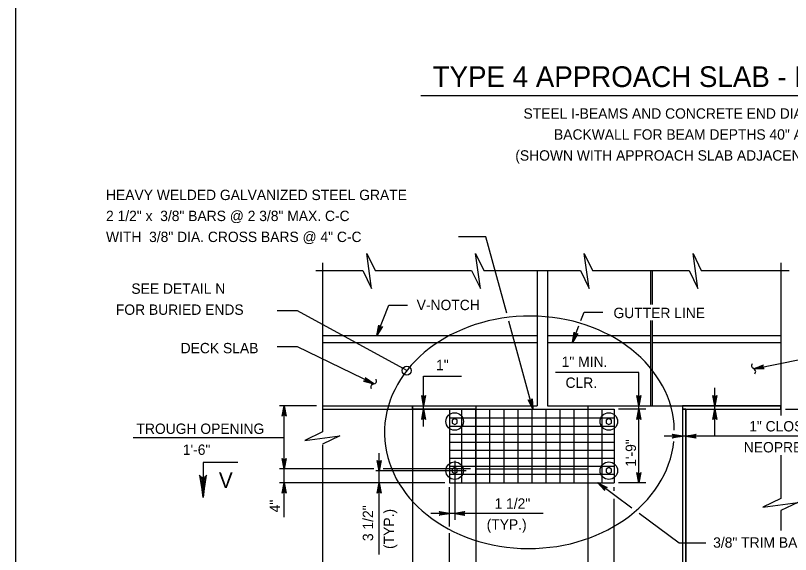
# Model space of a CAD drawing. Extents: x 636530 to 644067, y 294168 to 299122.
# Drawn here: x 640728.8 to 640953.3, y 294876.3 to 295032.3 of the extents above; entities that cross this region are included whole.
import ezdxf

# ---------------------------------------------------------------- set-up
doc = ezdxf.new("R2010")
doc.units = 0
doc.layers.add('1', color=7, linetype='Continuous')

msp = doc.modelspace()

# ---------------------------------------------------------------- linework, layer by layer
at = {"layer": '1'}
for p, q in [((640728.78, 295341.48), (640728.78, 294777.48)), ((640846.21, 295009.19), (641040.9, 295009.19)), ((640865.04, 294968.25), (640857.11, 294968.25)), ((640871.05, 294946.19), (640865.04, 294968.25)), ((640817.75, 294960.73), (640817.75, 294911.78)), ((640950.47, 294960.73), (640950.47, 294916.52)), ((640815.75, 294958.46), (640829.4, 294958.46)), ((640832.92, 294958.46), (640860.89, 294958.46)), ((640864.41, 294958.46), (640892.39, 294958.46)), ((640879.86, 294958.46), (640879.86, 294919.35)), ((640882.91, 294958.46), (640882.91, 294919.35)), ((640895.91, 294958.46), (640923.88, 294958.46)), ((640912.82, 294948.65), (640912.82, 294958.46)), ((640913.33, 294948.65), (640913.33, 294958.46)), ((640927.4, 294958.46), (640952.85, 294958.46)), ((640833.49, 294939.67), (640836.89, 294948.48)), ((640836.89, 294948.48), (640842.29, 294948.48)), ((640810.46, 294946.83), (640804.55, 294946.83)), ((640842.12, 294929.51), (640810.46, 294946.83)), ((640892.55, 294944.03), (640893.49, 294946.45)), ((640893.49, 294946.45), (640898.88, 294946.45)), ((640878.64, 294918.33), (640871.7, 294943.82)), ((640912.82, 294919.35), (640912.82, 294943.99)), ((640913.33, 294919.35), (640913.33, 294943.99)), ((640890.08, 294937.64), (640891.94, 294942.44)), ((640817.75, 294939.67), (640879.86, 294939.67)), ((640882.91, 294939.67), (640912.82, 294939.67)), ((640913.33, 294939.67), (640950.47, 294939.67)), ((640817.75, 294937.64), (640879.86, 294937.64)), ((640882.91, 294937.64), (640912.82, 294937.64)), ((640913.33, 294937.64), (640950.47, 294937.64)), ((640810.46, 294936.35), (640804.55, 294936.35)), ((640832.54, 294925.64), (640810.46, 294936.35)), ((640942.61, 294930.07), (640956.4, 294932.87)), ((640847, 294927.91), (640857.97, 294927.91)), ((640847, 294913.37), (640847, 294927.91)), ((640909.35, 294929), (640885.22, 294929)), ((640909.35, 294897), (640909.35, 294929)), ((640931.33, 294910.52), (640931.33, 294924.57)), ((640815.99, 294919.35), (640805.24, 294919.35)), ((640806.58, 294887.12), (640806.58, 294919.35)), ((640817.75, 294919.35), (640879.86, 294919.35)), ((640843.81, 294919.35), (640843.81, 294857.76)), ((640862.1, 294919.35), (640862.1, 294901.06)), ((640882.91, 294919.35), (640894.53, 294919.35)), ((640894.53, 294919.35), (640912.82, 294919.35)), ((640894.53, 294919.35), (640894.53, 294901.06)), ((640912.82, 294919.35), (640950.47, 294919.35)), ((640921.97, 294919.35), (640921.97, 294858.39)), ((640817.75, 294918.33), (640843.81, 294918.33)), ((640843.81, 294918.33), (640862.1, 294918.33)), ((640854.48, 294918.33), (640902.15, 294918.33)), ((640854.48, 294918.33), (640854.48, 294897)), ((640858, 294918.33), (640858, 294897)), ((640862.06, 294918.33), (640862.06, 294897)), ((640866.12, 294918.33), (640866.12, 294897)), ((640870.19, 294918.33), (640870.19, 294897)), ((640874.25, 294918.33), (640874.25, 294897)), ((640878.32, 294918.33), (640878.32, 294897)), ((640882.38, 294918.33), (640882.38, 294897)), ((640886.44, 294918.33), (640886.44, 294897)), ((640890.51, 294918.33), (640890.51, 294897)), ((640894.57, 294918.33), (640894.57, 294897)), ((640898.63, 294918.33), (640898.63, 294897)), ((640902.15, 294918.33), (640902.15, 294897)), ((640911.32, 294918.33), (640903.42, 294918.33)), ((640922.98, 294918.33), (640922.98, 294857.37)), ((640922.98, 294918.33), (640950.47, 294918.33)), ((640951.81, 294918.33), (640960.68, 294918.33)), ((640854.48, 294915.81), (640902.15, 294915.81)), ((640854.48, 294913.48), (640902.15, 294913.48)), ((640806.58, 294910.04), (640762.9, 294910.04)), ((640854.48, 294911.15), (640902.15, 294911.15)), ((640988.24, 294910.52), (640916.7, 294910.52)), ((640817.75, 294907.98), (640817.75, 294869.42)), ((640854.48, 294908.83), (640902.15, 294908.83)), ((640834.11, 294876.32), (640834.11, 294905.61)), ((640854.48, 294906.5), (640902.15, 294906.5)), ((640950.47, 294905.07), (640950.47, 294892.51)), ((640854.48, 294904.17), (640902.15, 294904.17)), ((640856, 294903.43), (640856, 294886.3)), ((640832.53, 294901.06), (640805.24, 294901.06)), ((640859.36, 294900.55), (640833.16, 294900.55)), ((640860.53, 294901.06), (640835.32, 294901.06)), ((640854.48, 294901.84), (640902.15, 294901.84)), ((640862.1, 294901.06), (640894.53, 294901.06)), ((640862.1, 294901.06), (640862.1, 294870.58)), ((640894.53, 294901.06), (640894.53, 294870.58)), ((640854.48, 294899.51), (640902.15, 294899.51)), ((640853.17, 294897), (640805.24, 294897)), ((640854.48, 294897), (640902.15, 294897)), ((640907.29, 294889.7), (640897.41, 294897)), ((640911.32, 294897), (640903.42, 294897)), ((640854.48, 294884.39), (640854.48, 294895.74)), ((640902.15, 294894.69), (640902.15, 294895.74)), ((640902.15, 294833.9), (640902.15, 294892.39)), ((640881.64, 294888.19), (640849.07, 294888.19)), ((640920.99, 294879.59), (640909.39, 294888.15)), ((640950.47, 294889), (640950.47, 294883.26)), ((640854.48, 294833.9), (640854.48, 294882.43)), ((640928.73, 294879.59), (640920.99, 294879.59))]:
    msp.add_line(p, q, dxfattribs=at)
for points in [[(640829.4, 294958.46), (640831.94, 294953.27), (640830.56, 294963.42), (640832.92, 294958.46)], [(640860.89, 294958.46), (640863.43, 294953.27), (640862.05, 294963.42), (640864.41, 294958.46)], [(640892.39, 294958.46), (640894.92, 294953.27), (640893.54, 294963.42), (640895.91, 294958.46)], [(640923.88, 294958.46), (640926.42, 294953.27), (640925.04, 294963.42), (640927.4, 294958.46)], [(640833.49, 294939.67), (640834.04, 294942.65), (640834.07, 294942.52), (640834.11, 294942.38), (640834.18, 294942.29), (640834.25, 294942.2), (640834.34, 294942.15), (640834.42, 294942.09), (640834.52, 294942.07), (640834.62, 294942.05), (640834.74, 294942.07), (640834.85, 294942.09), (640834.97, 294942.17), (640835.08, 294942.25), (640833.49, 294939.67), (640834.97, 294942.17), (640834.85, 294942.09), (640833.49, 294939.67), (640834.74, 294942.07), (640834.62, 294942.05), (640833.49, 294939.67), (640834.52, 294942.07), (640834.42, 294942.09), (640833.49, 294939.67), (640834.34, 294942.15), (640834.25, 294942.2), (640833.49, 294939.67), (640834.18, 294942.29), (640834.11, 294942.38), (640833.49, 294939.67), (640834.07, 294942.52)], [(640890.08, 294937.64), (640890.64, 294940.62), (640890.67, 294940.48), (640890.7, 294940.35), (640890.77, 294940.26), (640890.85, 294940.16), (640890.93, 294940.11), (640891.02, 294940.06), (640891.12, 294940.04), (640891.22, 294940.02), (640891.33, 294940.04), (640891.45, 294940.06), (640891.56, 294940.14), (640891.68, 294940.22), (640890.08, 294937.64), (640891.56, 294940.14), (640891.45, 294940.06), (640890.08, 294937.64), (640891.33, 294940.04), (640891.22, 294940.02), (640890.08, 294937.64), (640891.12, 294940.04), (640891.02, 294940.06), (640890.08, 294937.64), (640890.93, 294940.11), (640890.85, 294940.16), (640890.08, 294937.64), (640890.77, 294940.26), (640890.7, 294940.35), (640890.08, 294937.64), (640890.67, 294940.48)], [(640942.61, 294930.07), (640945.43, 294931.21), (640945.33, 294931.11), (640945.23, 294931.01), (640945.19, 294930.9), (640945.16, 294930.79), (640945.16, 294930.69), (640945.16, 294930.59), (640945.2, 294930.49), (640945.24, 294930.4), (640945.31, 294930.31), (640945.39, 294930.23), (640945.52, 294930.17), (640945.65, 294930.12), (640942.61, 294930.07), (640945.52, 294930.17), (640945.39, 294930.23), (640942.61, 294930.07), (640945.31, 294930.31), (640945.24, 294930.4), (640942.61, 294930.07), (640945.2, 294930.49), (640945.16, 294930.59), (640942.61, 294930.07), (640945.16, 294930.69), (640945.16, 294930.79), (640942.61, 294930.07), (640945.19, 294930.9), (640945.23, 294931.01), (640942.61, 294930.07), (640945.33, 294931.11)], [(640832.54, 294925.64), (640830.1, 294927.44), (640830.17, 294927.32), (640830.24, 294927.2), (640830.25, 294927.08), (640830.26, 294926.97), (640830.23, 294926.87), (640830.2, 294926.77), (640830.14, 294926.69), (640830.08, 294926.61), (640829.99, 294926.54), (640829.89, 294926.48), (640829.75, 294926.46), (640829.61, 294926.44), (640832.54, 294925.64), (640829.75, 294926.46), (640829.89, 294926.48), (640832.54, 294925.64), (640829.99, 294926.54), (640830.08, 294926.61), (640832.54, 294925.64), (640830.14, 294926.69), (640830.2, 294926.77), (640832.54, 294925.64), (640830.23, 294926.87), (640830.26, 294926.97), (640832.54, 294925.64), (640830.25, 294927.08), (640830.24, 294927.2), (640832.54, 294925.64), (640830.17, 294927.32)], [(640847, 294919.35), (640846.44, 294922.33), (640846.52, 294922.22), (640846.6, 294922.1), (640846.7, 294922.04), (640846.8, 294921.98), (640846.9, 294921.96), (640847, 294921.95), (640847.1, 294921.96), (640847.2, 294921.98), (640847.3, 294922.04), (640847.4, 294922.1), (640847.48, 294922.22), (640847.56, 294922.33), (640847, 294919.35), (640847.48, 294922.22), (640847.4, 294922.1), (640847, 294919.35), (640847.3, 294922.04), (640847.2, 294921.98), (640847, 294919.35), (640847.1, 294921.96), (640847, 294921.95), (640847, 294919.35), (640846.9, 294921.96), (640846.8, 294921.98), (640847, 294919.35), (640846.7, 294922.04), (640846.6, 294922.1), (640847, 294919.35), (640846.52, 294922.22)], [(640878.64, 294918.33), (640877.31, 294921.06), (640877.42, 294920.97), (640877.53, 294920.88), (640877.64, 294920.85), (640877.75, 294920.82), (640877.85, 294920.83), (640877.95, 294920.84), (640878.05, 294920.88), (640878.14, 294920.93), (640878.22, 294921.01), (640878.3, 294921.09), (640878.35, 294921.22), (640878.39, 294921.36), (640878.64, 294918.33), (640878.35, 294921.22), (640878.3, 294921.09), (640878.64, 294918.33), (640878.22, 294921.01), (640878.14, 294920.93), (640878.64, 294918.33), (640878.05, 294920.88), (640877.95, 294920.84), (640878.64, 294918.33), (640877.85, 294920.83), (640877.75, 294920.82), (640878.64, 294918.33), (640877.64, 294920.85), (640877.53, 294920.88), (640878.64, 294918.33), (640877.42, 294920.97)], [(640909.35, 294919.35), (640908.79, 294922.33), (640908.87, 294922.22), (640908.95, 294922.1), (640909.05, 294922.04), (640909.15, 294921.98), (640909.25, 294921.96), (640909.35, 294921.95), (640909.45, 294921.96), (640909.55, 294921.98), (640909.65, 294922.04), (640909.75, 294922.1), (640909.83, 294922.22), (640909.91, 294922.33), (640909.35, 294919.35), (640909.83, 294922.22), (640909.75, 294922.1), (640909.35, 294919.35), (640909.65, 294922.04), (640909.55, 294921.98), (640909.35, 294919.35), (640909.45, 294921.96), (640909.35, 294921.95), (640909.35, 294919.35), (640909.25, 294921.96), (640909.15, 294921.98), (640909.35, 294919.35), (640909.05, 294922.04), (640908.95, 294922.1), (640909.35, 294919.35), (640908.87, 294922.22)], [(640931.33, 294919.35), (640930.77, 294922.33), (640930.85, 294922.22), (640930.93, 294922.1), (640931.03, 294922.04), (640931.13, 294921.98), (640931.23, 294921.96), (640931.33, 294921.95), (640931.43, 294921.96), (640931.53, 294921.98), (640931.63, 294922.04), (640931.73, 294922.1), (640931.81, 294922.22), (640931.89, 294922.33), (640931.33, 294919.35), (640931.81, 294922.22), (640931.73, 294922.1), (640931.33, 294919.35), (640931.63, 294922.04), (640931.53, 294921.98), (640931.33, 294919.35), (640931.43, 294921.96), (640931.33, 294921.95), (640931.33, 294919.35), (640931.23, 294921.96), (640931.13, 294921.98), (640931.33, 294919.35), (640931.03, 294922.04), (640930.93, 294922.1), (640931.33, 294919.35), (640930.85, 294922.22)], [(640806.58, 294919.35), (640807.14, 294916.36), (640807.06, 294916.48), (640806.98, 294916.59), (640806.88, 294916.65), (640806.78, 294916.71), (640806.68, 294916.73), (640806.58, 294916.75), (640806.48, 294916.73), (640806.38, 294916.71), (640806.28, 294916.65), (640806.18, 294916.59), (640806.1, 294916.48), (640806.02, 294916.36), (640806.58, 294919.35), (640806.1, 294916.48), (640806.18, 294916.59), (640806.58, 294919.35), (640806.28, 294916.65), (640806.38, 294916.71), (640806.58, 294919.35), (640806.48, 294916.73), (640806.58, 294916.75), (640806.58, 294919.35), (640806.68, 294916.73), (640806.78, 294916.71), (640806.58, 294919.35), (640806.88, 294916.65), (640806.98, 294916.59), (640806.58, 294919.35), (640807.06, 294916.48)], [(640847, 294918.33), (640847.56, 294915.35), (640847.48, 294915.46), (640847.4, 294915.58), (640847.3, 294915.64), (640847.2, 294915.7), (640847.1, 294915.71), (640847, 294915.73), (640846.9, 294915.71), (640846.8, 294915.7), (640846.7, 294915.64), (640846.6, 294915.58), (640846.52, 294915.46), (640846.44, 294915.35), (640847, 294918.33), (640846.52, 294915.46), (640846.6, 294915.58), (640847, 294918.33), (640846.7, 294915.64), (640846.8, 294915.7), (640847, 294918.33), (640846.9, 294915.71), (640847, 294915.73), (640847, 294918.33), (640847.1, 294915.71), (640847.2, 294915.7), (640847, 294918.33), (640847.3, 294915.64), (640847.4, 294915.58), (640847, 294918.33), (640847.48, 294915.46)], [(640909.35, 294918.33), (640909.91, 294915.35), (640909.83, 294915.46), (640909.75, 294915.58), (640909.65, 294915.64), (640909.55, 294915.7), (640909.45, 294915.71), (640909.35, 294915.73), (640909.25, 294915.71), (640909.15, 294915.7), (640909.05, 294915.64), (640908.95, 294915.58), (640908.87, 294915.46), (640908.79, 294915.35), (640909.35, 294918.33), (640908.87, 294915.46), (640908.95, 294915.58), (640909.35, 294918.33), (640909.05, 294915.64), (640909.15, 294915.7), (640909.35, 294918.33), (640909.25, 294915.71), (640909.35, 294915.73), (640909.35, 294918.33), (640909.45, 294915.71), (640909.55, 294915.7), (640909.35, 294918.33), (640909.65, 294915.64), (640909.75, 294915.58), (640909.35, 294918.33), (640909.83, 294915.46)], [(640931.33, 294918.33), (640931.89, 294915.35), (640931.81, 294915.46), (640931.73, 294915.58), (640931.63, 294915.64), (640931.53, 294915.7), (640931.43, 294915.71), (640931.33, 294915.73), (640931.23, 294915.71), (640931.13, 294915.7), (640931.03, 294915.64), (640930.93, 294915.58), (640930.85, 294915.46), (640930.77, 294915.35), (640931.33, 294918.33), (640930.85, 294915.46), (640930.93, 294915.58), (640931.33, 294918.33), (640931.03, 294915.64), (640931.13, 294915.7), (640931.33, 294918.33), (640931.23, 294915.71), (640931.33, 294915.73), (640931.33, 294918.33), (640931.43, 294915.71), (640931.53, 294915.7), (640931.33, 294918.33), (640931.63, 294915.64), (640931.73, 294915.58), (640931.33, 294918.33), (640931.81, 294915.46)], [(640856.75, 294914.34), (640856.75, 294915.21), (640856, 294915.64), (640855.25, 294915.21), (640855.25, 294914.34), (640856, 294913.91), (640856.75, 294914.34)], [(640901.38, 294914.34), (640901.38, 294915.21), (640900.63, 294915.64), (640899.88, 294915.21), (640899.88, 294914.34), (640900.63, 294913.91), (640901.38, 294914.34)], [(640817.75, 294911.78), (640812.56, 294909.24), (640822.71, 294910.62), (640817.75, 294908.26)], [(640921.97, 294910.52), (640918.98, 294909.96), (640919.1, 294910.04), (640919.21, 294910.12), (640919.27, 294910.22), (640919.33, 294910.32), (640919.35, 294910.42), (640919.37, 294910.52), (640919.35, 294910.62), (640919.33, 294910.72), (640919.27, 294910.82), (640919.21, 294910.92), (640919.1, 294910.99), (640918.98, 294911.07), (640921.97, 294910.52), (640919.1, 294910.99), (640919.21, 294910.92), (640921.97, 294910.52), (640919.27, 294910.82), (640919.33, 294910.72), (640921.97, 294910.52), (640919.35, 294910.62), (640919.37, 294910.52), (640921.97, 294910.52), (640919.35, 294910.42), (640919.33, 294910.32), (640921.97, 294910.52), (640919.27, 294910.22), (640919.21, 294910.12), (640921.97, 294910.52), (640919.1, 294910.04)], [(640922.98, 294910.52), (640925.96, 294911.07), (640925.85, 294910.99), (640925.73, 294910.92), (640925.67, 294910.82), (640925.62, 294910.72), (640925.6, 294910.62), (640925.58, 294910.52), (640925.6, 294910.42), (640925.62, 294910.32), (640925.67, 294910.22), (640925.73, 294910.12), (640925.85, 294910.04), (640925.96, 294909.96), (640922.98, 294910.52), (640925.85, 294910.04), (640925.73, 294910.12), (640922.98, 294910.52), (640925.67, 294910.22), (640925.62, 294910.32), (640922.98, 294910.52), (640925.6, 294910.42), (640925.58, 294910.52), (640922.98, 294910.52), (640925.6, 294910.62), (640925.62, 294910.72), (640922.98, 294910.52), (640925.67, 294910.82), (640925.73, 294910.92), (640922.98, 294910.52), (640925.85, 294910.99)], [(640793.18, 294902.88), (640783.1, 294902.88), (640783.1, 294892.8)], [(640806.58, 294901.06), (640806.02, 294904.04), (640806.1, 294903.93), (640806.18, 294903.81), (640806.28, 294903.75), (640806.38, 294903.69), (640806.48, 294903.68), (640806.58, 294903.66), (640806.68, 294903.68), (640806.78, 294903.69), (640806.88, 294903.75), (640806.98, 294903.81), (640807.06, 294903.93), (640807.14, 294904.04), (640806.58, 294901.06), (640807.06, 294903.93), (640806.98, 294903.81), (640806.58, 294901.06), (640806.88, 294903.75), (640806.78, 294903.69), (640806.58, 294901.06), (640806.68, 294903.68), (640806.58, 294903.66), (640806.58, 294901.06), (640806.48, 294903.68), (640806.38, 294903.69), (640806.58, 294901.06), (640806.28, 294903.75), (640806.18, 294903.81), (640806.58, 294901.06), (640806.1, 294903.93)], [(640834.11, 294900.55), (640833.55, 294903.53), (640833.63, 294903.42), (640833.71, 294903.3), (640833.81, 294903.25), (640833.91, 294903.19), (640834.01, 294903.17), (640834.11, 294903.15), (640834.21, 294903.17), (640834.31, 294903.19), (640834.41, 294903.25), (640834.51, 294903.3), (640834.59, 294903.42), (640834.67, 294903.53), (640834.11, 294900.55), (640834.59, 294903.42), (640834.51, 294903.3), (640834.11, 294900.55), (640834.41, 294903.25), (640834.31, 294903.19), (640834.11, 294900.55), (640834.21, 294903.17), (640834.11, 294903.15), (640834.11, 294900.55), (640834.01, 294903.17), (640833.91, 294903.19), (640834.11, 294900.55), (640833.81, 294903.25), (640833.71, 294903.3), (640834.11, 294900.55), (640833.63, 294903.42)], [(640856.75, 294900.12), (640856.75, 294900.98), (640856, 294901.42), (640855.25, 294900.98), (640855.25, 294900.12), (640856, 294899.69), (640856.75, 294900.12)], [(640901.38, 294900.12), (640901.38, 294900.98), (640900.63, 294901.42), (640899.88, 294900.98), (640899.88, 294900.12), (640900.63, 294899.69), (640901.38, 294900.12)], [(640782.33, 294898.9), (640782.77, 294898.67), (640783.1, 294892.8), (640782.33, 294898.9), (640782.06, 294899.21), (640783.1, 294892.8), (640783.39, 294898.67), (640783.83, 294898.88), (640783.1, 294892.8), (640784.12, 294899.21), (640783.83, 294898.88)], [(640909.35, 294897), (640908.79, 294899.98), (640908.87, 294899.86), (640908.95, 294899.75), (640909.05, 294899.69), (640909.15, 294899.63), (640909.25, 294899.61), (640909.35, 294899.6), (640909.45, 294899.61), (640909.55, 294899.63), (640909.65, 294899.69), (640909.75, 294899.75), (640909.83, 294899.86), (640909.91, 294899.98), (640909.35, 294897), (640909.83, 294899.86), (640909.75, 294899.75), (640909.35, 294897), (640909.65, 294899.69), (640909.55, 294899.63), (640909.35, 294897), (640909.45, 294899.61), (640909.35, 294899.6), (640909.35, 294897), (640909.25, 294899.61), (640909.15, 294899.63), (640909.35, 294897), (640909.05, 294899.69), (640908.95, 294899.75), (640909.35, 294897), (640908.87, 294899.86)], [(640806.58, 294897), (640807.14, 294894.01), (640807.06, 294894.13), (640806.98, 294894.24), (640806.88, 294894.3), (640806.78, 294894.36), (640806.68, 294894.38), (640806.58, 294894.4), (640806.48, 294894.38), (640806.38, 294894.36), (640806.28, 294894.3), (640806.18, 294894.24), (640806.1, 294894.13), (640806.02, 294894.01), (640806.58, 294897), (640806.1, 294894.13), (640806.18, 294894.24), (640806.58, 294897), (640806.28, 294894.3), (640806.38, 294894.36), (640806.58, 294897), (640806.48, 294894.38), (640806.58, 294894.4), (640806.58, 294897), (640806.68, 294894.38), (640806.78, 294894.36), (640806.58, 294897), (640806.88, 294894.3), (640806.98, 294894.24), (640806.58, 294897), (640807.06, 294894.13)], [(640834.11, 294897), (640834.67, 294894.01), (640834.59, 294894.13), (640834.51, 294894.24), (640834.41, 294894.3), (640834.31, 294894.36), (640834.21, 294894.38), (640834.11, 294894.4), (640834.01, 294894.38), (640833.91, 294894.36), (640833.81, 294894.3), (640833.71, 294894.24), (640833.63, 294894.13), (640833.55, 294894.01), (640834.11, 294897), (640833.63, 294894.13), (640833.71, 294894.24), (640834.11, 294897), (640833.81, 294894.3), (640833.91, 294894.36), (640834.11, 294897), (640834.01, 294894.38), (640834.11, 294894.4), (640834.11, 294897), (640834.21, 294894.38), (640834.31, 294894.36), (640834.11, 294897), (640834.41, 294894.3), (640834.51, 294894.24), (640834.11, 294897), (640834.59, 294894.13)], [(640897.41, 294897), (640900.14, 294895.67), (640900, 294895.68), (640899.86, 294895.68), (640899.76, 294895.64), (640899.65, 294895.59), (640899.58, 294895.52), (640899.5, 294895.45), (640899.46, 294895.36), (640899.41, 294895.27), (640899.4, 294895.15), (640899.39, 294895.04), (640899.43, 294894.91), (640899.48, 294894.77), (640897.41, 294897), (640899.43, 294894.91), (640899.39, 294895.04), (640897.41, 294897), (640899.4, 294895.15), (640899.41, 294895.27), (640897.41, 294897), (640899.46, 294895.36), (640899.5, 294895.45), (640897.41, 294897), (640899.58, 294895.52), (640899.65, 294895.59), (640897.41, 294897), (640899.76, 294895.64), (640899.86, 294895.68), (640897.41, 294897), (640900, 294895.68)], [(640950.47, 294892.51), (640945.28, 294889.98), (640955.43, 294891.36), (640950.47, 294889)], [(640854.48, 294888.19), (640851.49, 294887.63), (640851.61, 294887.71), (640851.72, 294887.79), (640851.78, 294887.89), (640851.84, 294887.99), (640851.86, 294888.09), (640851.88, 294888.19), (640851.86, 294888.29), (640851.84, 294888.39), (640851.78, 294888.49), (640851.72, 294888.59), (640851.61, 294888.67), (640851.49, 294888.75), (640854.48, 294888.19), (640851.61, 294888.67), (640851.72, 294888.59), (640854.48, 294888.19), (640851.78, 294888.49), (640851.84, 294888.39), (640854.48, 294888.19), (640851.86, 294888.29), (640851.88, 294888.19), (640854.48, 294888.19), (640851.86, 294888.09), (640851.84, 294887.99), (640854.48, 294888.19), (640851.78, 294887.89), (640851.72, 294887.79), (640854.48, 294888.19), (640851.61, 294887.71)], [(640856, 294888.19), (640858.98, 294888.75), (640858.87, 294888.67), (640858.75, 294888.59), (640858.7, 294888.49), (640858.64, 294888.39), (640858.62, 294888.29), (640858.6, 294888.19), (640858.62, 294888.09), (640858.64, 294887.99), (640858.7, 294887.89), (640858.75, 294887.79), (640858.87, 294887.71), (640858.98, 294887.63), (640856, 294888.19), (640858.87, 294887.71), (640858.75, 294887.79), (640856, 294888.19), (640858.7, 294887.89), (640858.64, 294887.99), (640856, 294888.19), (640858.62, 294888.09), (640858.6, 294888.19), (640856, 294888.19), (640858.62, 294888.29), (640858.64, 294888.39), (640856, 294888.19), (640858.7, 294888.49), (640858.75, 294888.59), (640856, 294888.19), (640858.87, 294888.67)]]:
    msp.add_lwpolyline(points, dxfattribs=at)
for points in [[(640843.81, 294919.35), (640862.1, 294919.35), (640862.1, 294918.33), (640843.81, 294918.33)], [(640950.47, 294918.33), (640950.47, 294919.35), (640921.97, 294919.35), (640921.97, 294918.33)], [(640921.97, 294858.39), (640922.98, 294858.39), (640922.98, 294918.33), (640921.97, 294918.33)]]:
    msp.add_lwpolyline(points, close=True, dxfattribs=at)
for centre, radius in [((640842.12, 294929.51), 1.3), ((640856, 294914.78), 2.54), ((640900.63, 294914.78), 2.54), ((640856, 294900.55), 2.54), ((640900.63, 294900.55), 2.54)]:
    msp.add_circle(centre, radius, dxfattribs=at)
msp.add_ellipse((640877.63, 294911.66), major_axis=(41.98, 0.35), ratio=0.801423, start_param=0.008501, end_param=6.193682, dxfattribs=at)
for points in [[(640942.89, 294928.54), (640943.17, 294929.47), (640942.05, 294930.67), (640942.29, 294931.59)], [(640831.89, 294924.22), (640831.85, 294925.2), (640833.24, 294926.08), (640833.24, 294927.03)]]:
    msp.add_spline(points, degree=3, dxfattribs=at)

# ---------------------------------------------------------------- texts
for s, height, p in [('TYPE 4 APPROACH SLAB - DETAIL 26', 6, (640849.61, 295011.6)), ('STEEL I-BEAMS AND CONCRETE END DIAPHRAGMS WITH', 3, (640875.92, 295002.44)), ('BACKWALL FOR BEAM DEPTHS 40" AND GREATER', 3, (640884.76, 294996.37)), ('(SHOWN WITH APPROACH SLAB ADJACENT TO TOOTH DAM)', 3, (640873.55, 294990.3)), ('HEAVY WELDED GALVANIZED STEEL GRATE', 3, (640755, 294978.88)), ('2 1/2" x  3/8" BARS @ 2 3/8" MAX. C-C', 3, (640755, 294972.8)), ('WITH  3/8" DIA. CROSS BARS @ 4" C-C', 3, (640755, 294966.73)), ('SEE DETAIL N', 3, (640762.35, 294951.74)), ('V-NOTCH', 3, (640844.98, 294947.02)), ('FOR BURIED ENDS', 3, (640757.86, 294945.66)), ('GUTTER LINE', 3, (640901.98, 294944.71)), ('DECK SLAB', 3, (640776.62, 294934.53)), ('1"', 3, (640850.61, 294929.64)), ('1" MIN.', 3, (640886.99, 294930.59)), (' CLR.', 3, (640886.99, 294924.52)), ('TROUGH OPENING', 3, (640763.83, 294911.19)), ('1" CLOSED CELL', 3, (640941.29, 294911.9)), ('1\'-6"', 3, (640777.24, 294905.12)), ('NEOPRENE SPONGE', 3, (640939.73, 294905.83)), ('V', 4.5, (640787.69, 294895.55)), ('1 1/2"', 3, (640867.53, 294889.53)), ('(TYP.)', 3, (640865.25, 294883.46)), ('3/8" TRIM BAR (TYP.)', 3, (640930.86, 294878.25))]:
    msp.add_text(s, height=height, dxfattribs=at).set_placement(p)
for s, p in [('1\'-9"', (640908.5, 294901.66)), ('4"', (640805.43, 294888.47)), ('3 1/2"', (640832.37, 294880.16)), ('(TYP.)', (640838.44, 294877.88))]:
    msp.add_text(s, height=3, rotation=90, dxfattribs=at).set_placement(p)

doc.saveas('drawing.dxf')
